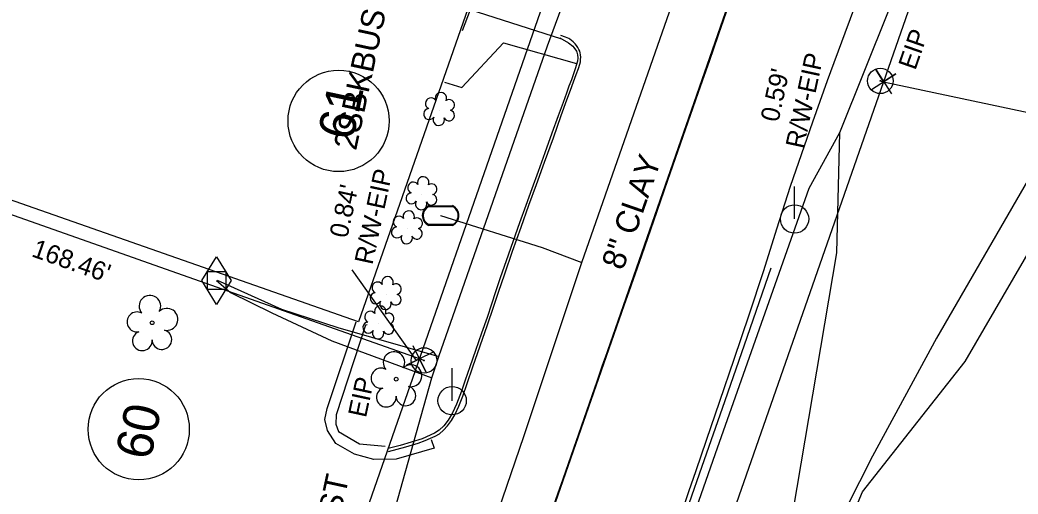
# Model space of a CAD drawing. Extents: x 2100323 to 2109811, y 740376 to 749755.
# Drawn here: x 2105862.6 to 2106035.2, y 744156.3 to 744238.1 of the extents above; entities that cross this region are included whole.
import ezdxf

# ---------------------------------------------------------------- set-up
doc = ezdxf.new("R2010")
doc.units = 0
for name, color, linetype in [('Exist Building', 7, 'Continuous'), ('Exist Building Text', 7, 'Continuous'), ('Exist Horizontal Alignment', 7, 'Continuous'), ('Exist Hydro Jurisdictional Stream or Body of Water', 7, 'Continuous'), ('Exist Other Culture Area Outline', 7, 'Continuous'), ('Exist Property Corner CELL', 7, 'Continuous'), ('Exist Property Iron Pin CELL', 7, 'Continuous'), ('Exist Property Iron Pin Text', 7, 'Continuous'), ('Exist Property Line', 7, 'Continuous'), ('Exist Property Line Leader', 7, 'Continuous'), ('Exist Property Line Text', 7, 'Continuous'), ('Exist Property Owner Number CELL', 7, 'Continuous'), ('Exist Right of Way Line', 7, 'Continuous'), ('Exist Roads Curbs', 7, 'Continuous'), ('Exist Roads Curbs Text', 7, 'Continuous'), ('Exist Roads EOP', 7, 'Continuous'), ('Exist Roads EOP Other', 7, 'Continuous'), ('Exist Roads EOT', 7, 'Continuous'), ('Exist Utilities Gas Meter CELL', 7, 'Continuous'), ('Exist Utilities Gas UG Line SUE LOS B', 7, 'Continuous'), ('Exist Utilities Power Pole CELL', 7, 'Continuous'), ('Exist Utilities Sanitary Sewer UG Line', 7, 'Continuous'), ('Exist Utilities Sanitary Sewer UG Line Text', 7, 'Continuous'), ('Exist Utilities Water Meter CELL', 7, 'Continuous'), ('Exist Utilities Water UG Line SUE LOS B', 7, 'Continuous'), ('Exist Vegetation Hedge Row', 7, 'Continuous'), ('Exist Vegetation Shrub CELL', 7, 'Continuous'), ('Exist Vegetation Tree CELL', 7, 'Continuous'), ('Exist Vegetation Woods Line', 7, 'Continuous')]:
    doc.layers.add(name, color=color, linetype=linetype)

msp = doc.modelspace()

# ---------------------------------------------------------------- linework, layer by layer
at = {"layer": 'Exist Building'}
msp.add_lwpolyline([(2105921.17, 744186), (2105805.65, 744226.38), (2105807.15, 744230.66), (2105777.63, 744240.98), (2105807.33, 744325.93), (2105844.61, 744312.89), (2105832.71, 744278.85), (2105940.46, 744241.18)], close=True, dxfattribs=at)
at = {"layer": 'Exist Horizontal Alignment'}
msp.add_line((2105895.11, 743982.64), (2106090.31, 744541.93), dxfattribs=at)
at = {"layer": 'Exist Hydro Jurisdictional Stream or Body of Water'}
msp.add_lwpolyline([(2105982, 744088.26), (2105982.54, 744105.88), (2105992.49, 744114.74), (2105999.38, 744135.51), (2106008.27, 744156.65), (2106026.05, 744179.14), (2106047.96, 744216.83), (2106059.3, 744246.58), (2106072.87, 744275.67), (2106082.56, 744314.68), (2106089.19, 744349.68), (2106102.09, 744395.37), (2106119.76, 744425.32), (2106130.02, 744466.78), (2106136.95, 744504.54)], dxfattribs=at)
at = {"layer": 'Exist Other Culture Area Outline'}
msp.add_lwpolyline([(2105936.02, 744227.4), (2105939.03, 744226.46), (2105946.24, 744234.19), (2105958.86, 744230.59)], dxfattribs=at)
at = {"layer": 'Exist Property Corner CELL'}
for p, q in [((2106011.94, 744227.46), (2106011.94, 744227.46)), ((2105931.69, 744179.6), (2105931.69, 744179.6))]:
    msp.add_line(p, q, dxfattribs=at)
for points in [[(2106009.85, 744226.1), (2106014.04, 744228.82), (2106011.94, 744227.46), (2106010.58, 744229.56), (2106013.3, 744225.37)], [(2105933.94, 744180.68), (2105929.43, 744178.52), (2105931.69, 744179.6), (2105932.77, 744177.34), (2105930.61, 744181.85)]]:
    msp.add_lwpolyline(points, dxfattribs=at)
at = {"layer": 'Exist Property Iron Pin CELL'}
for centre, radius in [((2106011.36, 744227.59), 2.2), ((2106011.36, 744227.59), 0.0707), ((2105932.48, 744179.32), 2.2), ((2105932.48, 744179.32), 0.0707)]:
    msp.add_circle(centre, radius, dxfattribs=at)
at = {"layer": 'Exist Property Line'}
for p, q in [((2105931.69, 744179.6), (2105772.8, 744235.58)), ((2106011.36, 744227.59), (2106011.94, 744227.46)), ((2106011.94, 744227.46), (2106238.76, 744178.98)), ((2105932.48, 744179.32), (2105931.69, 744179.6))]:
    msp.add_line(p, q, dxfattribs=at)
at = {"layer": 'Exist Property Line Leader'}
msp.add_line((2105931.19, 744179.31), (2105920.04, 744194.99), dxfattribs=at)
at = {"layer": 'Exist Property Owner Number CELL'}
for centre in [(2105917.72, 744220.68), (2105883.16, 744167.45)]:
    msp.add_circle(centre, 8.75, dxfattribs=at)
at = {"layer": 'Exist Right of Way Line'}
for p, q in [((2105865.87, 743991.04), (2106061.64, 744551.93)), ((2105965.78, 744095.22), (2106118.29, 744532.16))]:
    msp.add_line(p, q, dxfattribs=at)
at = {"layer": 'Exist Roads Curbs'}
for points in [[(2105955.95, 744235.03), (2105957.44, 744234.19), (2105958.2, 744233.58), (2105958.39, 744233.38), (2105958.84, 744232.72), (2105958.92, 744232.53), (2105959.02, 744232.1), (2105959.06, 744231.59), (2105959.01, 744230.99), (2105958.64, 744229.66), (2105958.32, 744228.8), (2105957.95, 744227.78), (2105957.54, 744226.67), (2105957.09, 744225.46), (2105956.51, 744223.86), (2105955.68, 744221.56), (2105954.6, 744218.54), (2105953.38, 744215.16), (2105952.22, 744211.95), (2105951.14, 744208.97), (2105950.09, 744206.1), (2105949, 744203.07), (2105947.85, 744199.83), (2105946.69, 744196.52), (2105945.67, 744193.6), (2105944.84, 744191.15), (2105944.15, 744189.06), (2105943.37, 744186.76), (2105942.44, 744184.05), (2105941.39, 744181.02), (2105940.41, 744178.22), (2105939.61, 744175.9), (2105938.98, 744174.04), (2105938.11, 744171.76), (2105937.41, 744170.28), (2105936.65, 744169.01), (2105935.88, 744168.03), (2105935.1, 744167.29), (2105934.28, 744166.75), (2105932.16, 744165.81), (2105928.35, 744164.65), (2105926.27, 744164.1)], [(2105992.46, 744195.26), (2105987.84, 744181.96), (2105984.02, 744171.02), (2105980.91, 744162.14), (2105977.86, 744153.4)], [(2105922.66, 744185.46), (2105922.39, 744185.41), (2105917.27, 744169.92), (2105917.23, 744168.32), (2105917.68, 744167.07), (2105921.32, 744164.94), (2105925.76, 744164.51)]]:
    msp.add_lwpolyline(points, dxfattribs=at)
at = {"layer": 'Exist Roads EOP'}
for points in [[(2105977.29, 744153.77), (2105978.28, 744156.69), (2105979.51, 744160.31), (2105981.32, 744165.55), (2105983.63, 744172.28), (2105986.11, 744179.56), (2105988.69, 744187.22), (2105991.21, 744194.86), (2105993.5, 744202.06), (2105995.82, 744209.41), (2105999.67, 744220.5), (2106002.26, 744227.66), (2106005.3, 744235.91), (2106010.66, 744250.33)], [(2105926.37, 744163.63), (2105929.36, 744164.41), (2105931.48, 744165.04), (2105932.66, 744165.48), (2105933.6, 744165.88), (2105934.41, 744166.25), (2105935.14, 744166.68), (2105935.85, 744167.27), (2105936.55, 744168.01), (2105937.22, 744168.93), (2105937.87, 744170.04), (2105938.52, 744171.42), (2105939.2, 744173.18), (2105939.94, 744175.35), (2105940.93, 744178.22), (2105942.18, 744181.83), (2105943.46, 744185.5), (2105944.49, 744188.54), (2105945.35, 744191.12), (2105946.43, 744194.29), (2105947.79, 744198.21), (2105949.26, 744202.34), (2105950.63, 744206.14), (2105951.93, 744209.71), (2105953.32, 744213.56), (2105954.84, 744217.78), (2105956.22, 744221.61), (2105957.19, 744224.31), (2105957.82, 744226.01), (2105958.34, 744227.43), (2105958.81, 744228.71), (2105959.18, 744229.75), (2105959.41, 744230.46), (2105959.51, 744230.87), (2105959.56, 744231.27), (2105959.57, 744231.68), (2105959.54, 744232.08), (2105959.48, 744232.42), (2105959.39, 744232.71), (2105959.26, 744233.01), (2105959.09, 744233.35), (2105958.87, 744233.69), (2105958.6, 744234.02), (2105958.29, 744234.32), (2105957.97, 744234.59), (2105957.67, 744234.82), (2105957.49, 744234.93), (2105956.93, 744235.16), (2105956.12, 744235.41)]]:
    msp.add_lwpolyline(points, dxfattribs=at)
at = {"layer": 'Exist Roads EOP Other'}
for points in [[(2105956.13, 744234.87), (2105940.44, 744239.87), (2105939.08, 744236.22)], [(2105915.36, 744169.15), (2105915.75, 744171.05), (2105920.73, 744185.97)], [(2105933.69, 744165.67), (2105934.26, 744164.19), (2105927.66, 744162.28), (2105923.79, 744162.24), (2105920.47, 744163.14), (2105917.22, 744165.01), (2105915.77, 744167.25), (2105915.36, 744169.15)]]:
    msp.add_lwpolyline(points, dxfattribs=at)
at = {"layer": 'Exist Roads EOT'}
msp.add_lwpolyline([(2105984.75, 744239.68), (2105981.84, 744231.12), (2105979.61, 744224.77), (2105976.88, 744217.18), (2105974.55, 744210.38), (2105972.14, 744203.38), (2105970.09, 744197.41), (2105967.9, 744191.19), (2105965.57, 744184.73), (2105963.24, 744178.26), (2105961.37, 744172.76), (2105959.28, 744166.66), (2105957.51, 744161.7), (2105955.62, 744156.42), (2105953.48, 744150.32), (2105951, 744143.52), (2105948.88, 744137.39), (2105946.31, 744130.14), (2105943.77, 744122.98), (2105940.99, 744115.47), (2105938.29, 744107.47), (2105935.31, 744098.42)], dxfattribs=at)
at = {"layer": 'Exist Utilities Gas Meter CELL'}
msp.add_line((2105896.63, 744193.12), (2105896.63, 744193.12), dxfattribs=at)
for points in [[(2105894.09, 744193.12), (2105896.63, 744197.24), (2105899.17, 744193.12), (2105896.63, 744189.01), (2105894.09, 744193.12)], [(2105895.05, 744194.66), (2105898.2, 744194.66), (2105898.2, 744191.55), (2105895.05, 744191.55), (2105895.05, 744194.66)]]:
    msp.add_lwpolyline(points, dxfattribs=at)
at = {"layer": 'Exist Utilities Gas UG Line SUE LOS B'}
for points in [[(2105892.79, 744059.77), (2105899.79, 744079.89), (2105903.16, 744085.29), (2105903.57, 744086.41), (2105913.44, 744107.48), (2105926.56, 744150.47), (2105933.84, 744176.33), (2105935.04, 744179.98), (2105953.82, 744233.66), (2105968.77, 744274.03), (2105968.85, 744274.95), (2105989.25, 744328.95), (2106026.01, 744433.76), (2106041.81, 744456.63), (2106069.54, 744536.06), (2106095.3, 744602.45), (2106151.43, 744717.19)], [(2105896.63, 744193.12), (2105899.02, 744191.07), (2105906.17, 744187.57), (2105916.52, 744182.74), (2105933.84, 744176.33)], [(2105896.71, 744193.2), (2105907.84, 744188.17), (2105917.59, 744185.04), (2105935.04, 744179.98)]]:
    msp.add_lwpolyline(points, dxfattribs=at)
at = {"layer": 'Exist Utilities Power Pole CELL'}
for p, q in [((2105996.54, 744203.75), (2105996.54, 744209.38)), ((2105996.54, 744203.75), (2105996.54, 744203.75)), ((2105937.34, 744172.37), (2105937.34, 744177.99)), ((2105937.34, 744172.37), (2105937.34, 744172.37))]:
    msp.add_line(p, q, dxfattribs=at)
for centre in [(2105996.54, 744203.75), (2105937.34, 744172.37)]:
    msp.add_circle(centre, 2.45, dxfattribs=at)
at = {"layer": 'Exist Utilities Sanitary Sewer UG Line'}
msp.add_line((2106029.59, 744368.79), (2105926.14, 744071.74), dxfattribs=at)
at = {"layer": 'Exist Utilities Water Meter CELL'}
msp.add_line((2105935.36, 744204.35), (2105935.36, 744204.35), dxfattribs=at)
for points in [[(2105933.32, 744206.05), (2105937.4, 744206.05)], [(2105933.32, 744205.92), (2105937.4, 744205.92)], [(2105937.4, 744202.79), (2105933.3, 744202.79)], [(2105937.4, 744202.65), (2105933.3, 744202.65)]]:
    msp.add_lwpolyline(points, dxfattribs=at)
for centre, radius, start, end in [((2105934.05, 744204.35), 1.86, 113.178, 245.9794), ((2105934.06, 744204.35), 1.73, 115.3009, 243.7824), ((2105936.65, 744204.35), 1.86, 293.6483, 66.3084), ((2105936.66, 744204.35), 1.73, 295.1272, 64.8728)]:
    msp.add_arc(centre, radius, start, end, dxfattribs=at)
at = {"layer": 'Exist Utilities Water UG Line SUE LOS B'}
for points in [[(2105901.71, 744027.2), (2105907.31, 744042.51), (2105907.52, 744043.42), (2105908.61, 744046.99), (2105922.38, 744086.3), (2105923.06, 744088.08), (2105929.32, 744106.7), (2105949.73, 744166.17), (2105959.75, 744196.22), (2105979.82, 744253.55), (2105988, 744277.92), (2106034.14, 744405.62), (2106085.45, 744544.72), (2106101.73, 744592.43), (2106125.14, 744654.86), (2106135.84, 744679.16), (2106155.73, 744722.6), (2106197.88, 744811.68), (2106209.79, 744827.98)], [(2105935.36, 744204.35), (2105952.92, 744198.83), (2105959.75, 744196.22)]]:
    msp.add_lwpolyline(points, dxfattribs=at)
at = {"layer": 'Exist Vegetation Hedge Row'}
msp.add_lwpolyline([(2105995.66, 744135.68), (2105990.88, 744124.05), (2105978.39, 744114.73), (2105977.77, 744085.18), (2105968.55, 744087.06), (2105963.18, 744091.55), (2105961.06, 744095.86), (2105961.22, 744101.12), (2105964.47, 744110.8), (2105983.23, 744164.24), (2105999.06, 744209.05), (2106004.35, 744218.66)], dxfattribs=at)
at = {"layer": 'Exist Vegetation Shrub CELL'}
for p, q in [((2105935.17, 744222.56), (2105935.17, 744222.56)), ((2105932.12, 744208.02), (2105932.12, 744208.02)), ((2105929.61, 744202.13), (2105929.61, 744202.13)), ((2105925.94, 744190.77), (2105925.94, 744190.77)), ((2105924.68, 744185.72), (2105924.68, 744185.72))]:
    msp.add_line(p, q, dxfattribs=at)
for centre, radius, start, end in [((2105935.4, 744224.6), 0.99, 334.8391, 200.4717), ((2105933.69, 744223.69), 0.968, 35.8908, 245.4216), ((2105936.84, 744223.43), 0.929, 284.4567, 126.0861), ((2105933.37, 744221.86), 0.955, 95.1099, 327.9534), ((2105936.81, 744221.63), 0.937, 204.9913, 73.4601), ((2105935.04, 744220.88), 0.984, 151.2797, 21.387), ((2105930.64, 744209.15), 0.968, 35.8908, 245.4216), ((2105932.35, 744210.06), 0.99, 334.8391, 200.4717), ((2105933.79, 744208.89), 0.929, 284.4567, 126.0861), ((2105930.32, 744207.31), 0.955, 95.1099, 327.9534), ((2105931.99, 744206.33), 0.984, 151.2797, 21.387), ((2105933.76, 744207.09), 0.937, 204.9913, 73.4601), ((2105929.84, 744204.17), 0.99, 334.8391, 200.4717), ((2105928.13, 744203.26), 0.968, 35.8908, 245.4216), ((2105931.29, 744203), 0.929, 284.4567, 126.0861), ((2105927.81, 744201.43), 0.955, 95.1099, 327.9534), ((2105931.25, 744201.2), 0.937, 204.9913, 73.4601), ((2105929.49, 744200.45), 0.984, 151.2797, 21.387), ((2105924.46, 744191.9), 0.968, 35.8908, 245.4216), ((2105926.17, 744192.81), 0.99, 334.8391, 200.4717), ((2105927.61, 744191.64), 0.929, 284.4567, 126.0861), ((2105924.14, 744190.07), 0.955, 95.1099, 327.9534), ((2105925.81, 744189.09), 0.984, 151.2797, 21.387), ((2105927.58, 744189.84), 0.937, 204.9913, 73.4601), ((2105923.19, 744186.84), 0.968, 35.8908, 245.4216), ((2105924.9, 744187.76), 0.99, 334.8391, 200.4717), ((2105926.35, 744186.58), 0.929, 284.4567, 126.0861), ((2105922.88, 744185.01), 0.955, 95.1099, 327.9534), ((2105926.31, 744184.79), 0.937, 204.9913, 73.4601), ((2105924.55, 744184.03), 0.984, 151.2797, 21.387)]:
    msp.add_arc(centre, radius, start, end, dxfattribs=at)
at = {"layer": 'Exist Vegetation Tree CELL'}
for p, q in [((2105885.49, 744185.83), (2105885.49, 744185.83)), ((2105927.68, 744176.1), (2105927.68, 744176.1))]:
    msp.add_line(p, q, dxfattribs=at)
for centre in [(2105885.49, 744185.83), (2105927.68, 744176.1)]:
    msp.add_circle(centre, 0.326, dxfattribs=at)
for centre, radius, start, end in [((2105885.1, 744188.7), 1.86, 330.1651, 219.7134), ((2105882.88, 744185.98), 1.73, 62.6636, 279.3457), ((2105888.04, 744186.42), 1.9, 257.1011, 134.1999), ((2105883.78, 744182.71), 1.69, 111.5671, 6.231), ((2105887.16, 744182.93), 1.7, 181.2822, 74.56), ((2105927.29, 744178.98), 1.86, 330.1651, 219.7134), ((2105925.07, 744176.26), 1.73, 62.6636, 279.3457), ((2105930.22, 744176.69), 1.9, 257.1011, 134.1999), ((2105925.97, 744172.98), 1.69, 111.5671, 6.231), ((2105929.35, 744173.21), 1.7, 181.2822, 74.56)]:
    msp.add_arc(centre, radius, start, end, dxfattribs=at)
at = {"layer": 'Exist Vegetation Woods Line'}
msp.add_lwpolyline([(2106139.22, 744493.33), (2106131.87, 744470.67), (2106118, 744427.81), (2106100.85, 744395.36), (2106087.47, 744363.23), (2106079.34, 744326.77), (2106073.24, 744296.98), (2106050.66, 744234.2), (2106021.05, 744183.18), (2106009.99, 744162.81), (2105996.56, 744136.31), (2105993.51, 744136.94), (2106003.84, 744197.89), (2106004.35, 744218.66), (2106029.86, 744282.14), (2106060.11, 744375.59), (2106107.36, 744506.85)], dxfattribs=at)

# ---------------------------------------------------------------- texts
at = {"layer": 'Exist Building Text'}
msp.add_text('2SBKBUS', height=4, rotation=77.8136, dxfattribs=at).set_placement((2105920.73, 744215.45))
at = {"layer": 'Exist Property Iron Pin Text'}
for rotation, p in [(70.7975, (2106017.41, 744229.31)), (77.8136, (2105922.44, 744169.32))]:
    msp.add_text('EIP', height=3.2, rotation=rotation, dxfattribs=at).set_placement(p)
at = {"layer": 'Exist Property Line Text'}
for s, rotation, p in [('R/W-EIP', 77.8136, (2105998.07, 744215.75)), ("0.59'", 77.8136, (2105993.74, 744220.35)), ('R/W-EIP', 77.8136, (2105923.55, 744195.72)), ("0.84'", 77.8136, (2105919.22, 744200.32)), ("168.46'", 340.5897, (2105864.47, 744197.34))]:
    msp.add_text(s, height=3.2, rotation=rotation, dxfattribs=at).set_placement(p)
at = {"layer": 'Exist Property Owner Number CELL'}
for s, p in [('61', (2105920.17, 744217.15)), ('60', (2105885.19, 744161.94))]:
    msp.add_text(s, height=6.25, rotation=78.0326, dxfattribs=at).set_placement(p)
at = {"layer": 'Exist Roads Curbs Text'}
msp.add_text('BST', height=4, rotation=77.8136, dxfattribs=at).set_placement((2105917.35, 744148.97))
at = {"layer": 'Exist Utilities Sanitary Sewer UG Line Text'}
msp.add_text('8" CLAY', height=4, rotation=70.8004, dxfattribs=at).set_placement((2105966.86, 744194.74))

doc.saveas('drawing.dxf')
